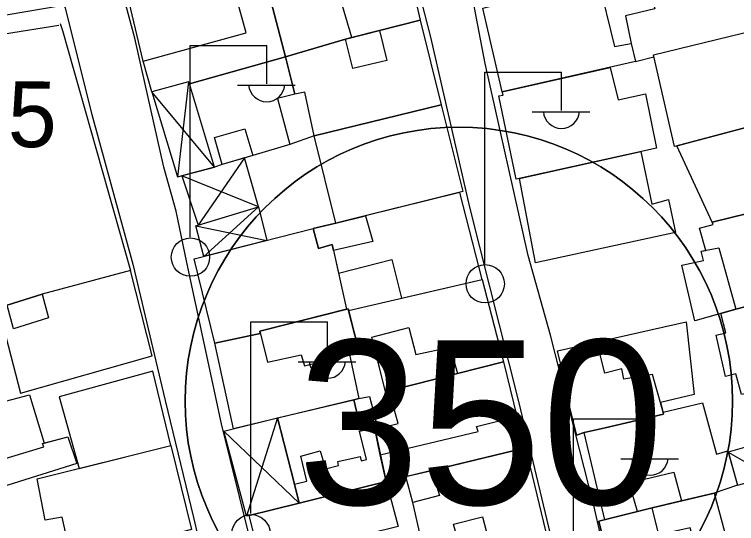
# Model space of a CAD drawing. Extents: x 417997 to 421451, y 4451742 to 4455216.
# Drawn here: x 419397.4 to 419463.3, y 4453454 to 4453500.5 of the extents above; entities that cross this region are included whole.
import ezdxf

# ---------------------------------------------------------------- set-up
doc = ezdxf.new("R2010")
doc.units = 0
for name, color, linetype in [('B_Kapi', 7, 'Continuous'), ('B_Mesken', 7, 'Continuous'), ('B_Sundurma', 7, 'Continuous'), ('B_Teras', 7, 'Continuous'), ('S_Elektrik_Diregi', 7, 'Continuous'), ('Sinir_Duvar_tek_tarafa_ait', 7, 'Continuous'), ('SM_DAIRE', 7, 'Continuous'), ('SM_TAKS', 7, 'Continuous'), ('TR_ORTAYOGUNKONUT', 7, 'Continuous'), ('Y_Kot_Noktasi', 7, 'Continuous'), ('Yol_Sose', 7, 'Continuous')]:
    doc.layers.add(name, color=color, linetype=linetype)

msp = doc.modelspace()

# ---------------------------------------------------------------- linework, layer by layer
at = {"layer": 'B_Kapi'}
msp.add_lwpolyline([(419396.454, 4453498.759), (419401.447, 4453499.539)], dxfattribs=at)
at = {"layer": 'B_Mesken'}
for points in [[(419425.849, 4453506.38), (419432.553, 4453508.228), (419434.423, 4453500.002), (419430.721, 4453499.063), (419428.208, 4453498.42), (419427.611, 4453498.268), (419422.124, 4453496.666), (419419.966, 4453504.922)], [(419454.738, 4453505.094), (419455.876, 4453501.04), (419453.204, 4453500.413), (419453.714, 4453497.882), (419454.11, 4453496.215), (419455.79, 4453496.665), (419455.749, 4453496.845), (419467.371, 4453499.674), (419464.681, 4453506.808), (419463.917, 4453506.625), (419463.757, 4453507.31)], [(419409.143, 4453496.255), (419407.865, 4453501.644), (419417.09, 4453504.147), (419417.119, 4453504.058), (419419.966, 4453504.922), (419422.124, 4453496.666), (419413.353, 4453494.19), (419413.272, 4453494.379), (419409.937, 4453493.445)], [(419441.925, 4453493.463), (419440.148, 4453501.103), (419450.702, 4453503.72), (419452.185, 4453497.593), (419453.714, 4453497.882), (419454.11, 4453496.215)], [(419434.423, 4453500.002), (419436.355, 4453492.274), (419424.741, 4453489.455), (419423.898, 4453493.429), (419422.981, 4453493.234), (419422.124, 4453496.666), (419427.611, 4453498.268), (419428.208, 4453498.42), (419430.721, 4453499.063)], [(419455.749, 4453496.845), (419467.371, 4453499.674), (419470.603, 4453491.905), (419457.669, 4453488.464)], [(419419.148, 4453487.651), (419416.345, 4453486.82), (419415.64, 4453486.592), (419413.353, 4453494.19), (419422.124, 4453496.666), (419422.981, 4453493.234), (419421.416, 4453492.853), (419422.537, 4453488.645)], [(419451.792, 4453495.692), (419452.53, 4453492.725), (419455.012, 4453493.273), (419456.034, 4453488.321), (419443.213, 4453485.476), (419441.622, 4453493.086), (419442.004, 4453493.164), (419441.936, 4453493.466)], [(419426.733, 4453481.466), (419424.741, 4453489.455), (419436.355, 4453492.274), (419438.321, 4453484.352)], [(419470.603, 4453491.905), (419473.889, 4453484.711), (419461.111, 4453481.561), (419457.89, 4453488.522)], [(419454.605, 4453488.004), (419455.6, 4453483.218), (419457.128, 4453483.638), (419457.756, 4453480.62), (419444.971, 4453477.835), (419443.504, 4453485.541)], [(419460.525, 4453478.989), (419459.94, 4453481.028), (419461.194, 4453481.341), (419461.111, 4453481.561), (419473.889, 4453484.711), (419474.625, 4453481.55), (419475.868, 4453481.828), (419476.934, 4453477.206), (419475.984, 4453476.943), (419463.264, 4453473.607), (419463.264, 4453473.607), (419461.913, 4453473.224), (419459.511, 4453472.544), (419458.341, 4453477.647), (419460.319, 4453478.048), (419460.116, 4453478.909)], [(419426.97, 4453476.907), (419431.845, 4453478.154), (419432.724, 4453474.624), (419440.087, 4453476.338), (419438.052, 4453484.285), (419429.444, 4453482.141), (419426.733, 4453481.466), (419424.665, 4453480.984), (419425.165, 4453479.167), (419426.386, 4453479.509), (419426.508, 4453478.966), (419426.386, 4453479.509), (419426.508, 4453478.966)], [(419415.688, 4453470.504), (419413.793, 4453478.207), (419424.665, 4453480.984), (419425.165, 4453479.167), (419426.386, 4453479.509), (419427.708, 4453473.621), (419419.783, 4453471.615), (419419.783, 4453471.615), (419419.835, 4453471.408)], [(419399.924, 4453474.975), (419396.704, 4453473.983), (419395.88, 4453473.704), (419397.94, 4453465.944), (419409.969, 4453469.363), (419407.988, 4453477.145)], [(419475.984, 4453476.943), (419478.254, 4453469.58), (419474.278, 4453468.514), (419474.285, 4453468.479), (419470.902, 4453467.694), (419463.778, 4453465.836), (419463.258, 4453467.721), (419462.318, 4453467.476), (419461.461, 4453471.255), (419462.357, 4453471.463), (419461.913, 4453473.224), (419463.264, 4453473.607)], [(419440.087, 4453476.338), (419442.056, 4453468.817), (419437.849, 4453467.748), (419431.281, 4453466.07), (419430.173, 4453470.51), (419428.734, 4453470.171), (419427.896, 4453473.501)], [(419417.394, 4453462.706), (419415.688, 4453470.504), (419419.835, 4453471.408), (419419.783, 4453471.615), (419427.856, 4453473.659), (419428.857, 4453469.683), (419427.978, 4453469.468), (419428.833, 4453465.46), (419428.393, 4453465.339)], [(419447.3, 4453468.575), (419446.984, 4453469.828), (419458.741, 4453472.459), (419459.477, 4453465.826), (419456.375, 4453465.084), (419456.659, 4453464.031), (419451.329, 4453462.795), (419449.431, 4453462.355), (419448.713, 4453462.13), (419447.104, 4453468.527)], [(419428.833, 4453465.46), (419429.818, 4453465.649), (419430.572, 4453462.723), (419432.43, 4453463.188), (419431.603, 4453466.161), (419442.056, 4453468.817), (419443.276, 4453463.816), (419444.05, 4453460.974), (419431.323, 4453457.892), (419430.796, 4453460.332), (419430.251, 4453462.853), (419429.044, 4453462.518), (419428.393, 4453465.339)], [(419411.657, 4453461.175), (419410.033, 4453467.958), (419401.47, 4453465.609), (419403.282, 4453459.081)], [(419396.2, 4453457.368), (419392.718, 4453456.412), (419390.666, 4453463.674), (419398.755, 4453465.811), (419400.079, 4453461.394), (419402.252, 4453461.975), (419403.088, 4453459.545)], [(419422.96, 4453457.646), (419421.418, 4453463.702), (419428.393, 4453465.339), (419429.044, 4453462.518), (419430.251, 4453462.853), (419431.323, 4453457.892), (419423.38, 4453455.909)], [(419460.226, 4453465.058), (419461.504, 4453460.386), (419462.527, 4453460.679), (419462.654, 4453460.289), (419463.409, 4453457.564), (419461.277, 4453456.835), (419461.277, 4453456.835), (419458.309, 4453456.128), (419455.641, 4453455.492), (419455.641, 4453455.492), (419454.29, 4453455.149), (419451.314, 4453454.395), (419449.431, 4453462.355), (419451.329, 4453462.795), (419456.659, 4453464.031), (419456.623, 4453464.213)], [(419411.657, 4453461.175), (419413.556, 4453453.519), (419402.618, 4453450.664), (419401.739, 4453454.625), (419400.178, 4453454.346), (419399.449, 4453458.122)], [(419444.05, 4453460.974), (419445.911, 4453453.274), (419440.821, 4453451.975), (419438.218, 4453451.311), (419435.008, 4453450.491), (419433.758, 4453455.961), (419433.14, 4453458.332), (419435.51, 4453458.906)], [(419419.856, 4453450.673), (419418.804, 4453454.774), (419423.38, 4453455.909), (419431.323, 4453457.892), (419432.434, 4453453.785)], [(419455.641, 4453455.492), (419461.277, 4453456.835), (419462.862, 4453450.942), (419463.216, 4453449.612), (419452.629, 4453446.798), (419450.768, 4453454.257)]]:
    msp.add_lwpolyline(points, close=True, dxfattribs=at)
at = {"layer": 'B_Sundurma'}
for p, q in [((419413.272, 4453494.379), (419412.285, 4453485.691)), ((419415.64, 4453486.592), (419409.937, 4453493.445)), ((419418.387, 4453487.425), (419414.168, 4453481.298)), ((419419.66, 4453482.961), (419412.674, 4453485.796)), ((419414.683, 4453478.435), (419419.66, 4453482.961)), ((419413.938, 4453481.228), (419420.433, 4453479.903)), ((419421.418, 4453463.702), (419418.567, 4453454.716)), ((419423.38, 4453455.909), (419416.49, 4453462.482)), ((419462.562, 4453460.575), (419466.438, 4453458.349))]:
    msp.add_line(p, q, dxfattribs=at)
for points in [[(419415.64, 4453486.592), (419413.353, 4453494.19), (419413.272, 4453494.379), (419409.937, 4453493.445), (419412.285, 4453485.691)], [(419419.66, 4453482.961), (419418.387, 4453487.425), (419416.345, 4453486.82), (419415.64, 4453486.592), (419412.674, 4453485.796), (419414.168, 4453481.298)], [(419414.683, 4453478.435), (419413.938, 4453481.228), (419419.66, 4453482.961), (419420.433, 4453479.903)], [(419421.418, 4453463.702), (419422.96, 4453457.646), (419423.38, 4453455.909), (419418.567, 4453454.716), (419416.49, 4453462.482)], [(419462.562, 4453460.575), (419463.409, 4453457.564), (419466.438, 4453458.349), (419465.755, 4453461.478)]]:
    msp.add_lwpolyline(points, close=True, dxfattribs=at)
at = {"layer": 'B_Teras'}
for points in [[(419422.124, 4453496.666), (419427.611, 4453498.268), (419428.208, 4453498.42), (419425.849, 4453506.38), (419419.966, 4453504.922)], [(419409.937, 4453493.445), (419409.143, 4453496.255), (419418.552, 4453498.845), (419417.119, 4453504.058), (419419.966, 4453504.922), (419422.124, 4453496.666), (419413.353, 4453494.19), (419413.272, 4453494.379)], [(419428.283, 4453495.584), (419427.611, 4453498.268), (419430.721, 4453499.063), (419431.401, 4453496.315)], [(419416.345, 4453486.82), (419415.657, 4453489.289), (419418.424, 4453490.068), (419419.148, 4453487.651)], [(419426.386, 4453479.509), (419425.165, 4453479.167), (419424.665, 4453480.984), (419426.733, 4453481.466), (419429.444, 4453482.141), (419430.11, 4453479.801), (419426.508, 4453478.966)], [(419459.511, 4453472.544), (419458.341, 4453477.647), (419460.319, 4453478.048), (419460.116, 4453478.909), (419461.729, 4453479.223), (419463.264, 4453473.607)], [(419397.298, 4453471.839), (419396.704, 4453473.983), (419399.924, 4453474.975), (419400.499, 4453472.82)], [(419419.783, 4453471.615), (419420.493, 4453468.771), (419423.569, 4453469.454), (419423.857, 4453468.46), (419428.857, 4453469.683), (419427.856, 4453473.659)], [(419437.167, 4453470.163), (419437.849, 4453467.748), (419431.603, 4453466.161), (419431.281, 4453466.07), (419430.033, 4453471.068), (419433.408, 4453471.931), (419434.038, 4453469.475)], [(419447.104, 4453468.527), (419448.713, 4453462.13), (419449.431, 4453462.355), (419456.659, 4453464.031), (419456.623, 4453464.213), (419455.644, 4453467.644), (419453.054, 4453467.234), (419452.843, 4453468.159), (419451.315, 4453467.766), (419450.866, 4453469.454)], [(419431.323, 4453457.892), (419430.796, 4453460.332), (419439.723, 4453462.459), (419439.578, 4453462.894), (419443.276, 4453463.816), (419444.05, 4453460.974)], [(419428.901, 4453462.479), (419430.251, 4453462.853), (419431.323, 4453457.892), (419423.38, 4453455.909), (419422.96, 4453457.646), (419424.075, 4453457.91), (419423.534, 4453460.209), (419425.29, 4453460.69), (419425.798, 4453459.037), (419426.981, 4453459.36), (419426.928, 4453459.727), (419428.953, 4453460.179), (419429.041, 4453459.782), (419429.539, 4453459.909)], [(419396.2, 4453457.368), (419395.501, 4453459.697), (419400.066, 4453461.045), (419399.949, 4453461.359), (419402.252, 4453461.975), (419403.088, 4453459.545)], [(419433.758, 4453455.961), (419433.14, 4453458.332), (419435.51, 4453458.906), (419436.2, 4453456.596)], [(419454.29, 4453455.149), (419453.528, 4453457.763), (419457.617, 4453458.732), (419458.309, 4453456.128), (419455.641, 4453455.492)], [(419450.768, 4453454.257), (419452.629, 4453446.798), (419463.216, 4453449.612), (419462.862, 4453450.942), (419460.038, 4453450.191), (419459.114, 4453453.669), (419456.232, 4453453.025), (419455.641, 4453455.492)], [(419438.218, 4453451.311), (419437.493, 4453454.007), (419440.127, 4453454.667), (419440.821, 4453451.975)]]:
    msp.add_lwpolyline(points, close=True, dxfattribs=at)
at = {"layer": 'S_Elektrik_Diregi'}
for p, q in [((419413.421, 4453480.203), (419413.421, 4453497.703)), ((419413.421, 4453497.703), (419420.421, 4453497.703)), ((419420.421, 4453494.203), (419420.421, 4453497.703)), ((419440.34, 4453477.769), (419440.34, 4453495.269)), ((419440.34, 4453495.269), (419447.341, 4453495.269)), ((419440.34, 4453477.769), (419440.34, 4453495.269)), ((419440.34, 4453495.269), (419447.341, 4453495.269)), ((419447.341, 4453491.769), (419447.341, 4453495.269)), ((419447.341, 4453491.769), (419447.341, 4453495.269)), ((419417.761, 4453494.063), (419423.011, 4453494.063)), ((419444.68, 4453491.629), (419449.931, 4453491.629)), ((419444.68, 4453491.629), (419449.931, 4453491.629)), ((419418.958, 4453454.951), (419418.958, 4453472.452)), ((419418.958, 4453472.452), (419425.958, 4453472.452)), ((419425.958, 4453468.952), (419425.958, 4453472.452)), ((419423.298, 4453468.812), (419428.548, 4453468.812)), ((419448.435, 4453446.101), (419448.435, 4453463.601)), ((419448.435, 4453463.601), (419455.435, 4453463.601)), ((419455.435, 4453460.101), (419455.435, 4453463.601)), ((419452.775, 4453459.961), (419458.025, 4453459.961))]:
    msp.add_line(p, q, dxfattribs=at)
for centre in [(419413.457, 4453478.367), (419440.376, 4453475.933), (419440.376, 4453475.933), (419418.994, 4453453.116)]:
    msp.add_circle(centre, 1.75, dxfattribs=at)
for centre in [(419420.422, 4453494.216), (419447.341, 4453491.782), (419447.341, 4453491.782), (419425.958, 4453468.964), (419455.436, 4453460.114)]:
    msp.add_arc(centre, 1.658, 184.83843, 355.14641, dxfattribs=at)
at = {"layer": 'Sinir_Duvar_tek_tarafa_ait'}
for points in [[(419401.555, 4453499.687), (419401.757, 4453499.045)], [(419401.757, 4453499.045), (419407.988, 4453477.145)], [(419424.741, 4453489.455), (419422.537, 4453488.645)]]:
    msp.add_lwpolyline(points, dxfattribs=at)
at = {"layer": 'SM_DAIRE'}
msp.add_circle((419437.971, 4453465.232), 25, dxfattribs=at)
msp.add_circle((419437.971, 4453465.232), 25, dxfattribs=at)
at = {"layer": 'TR_ORTAYOGUNKONUT'}
for start, end in [(0, 180), (0, 180), (180, 0), (180, 0)]:
    msp.add_arc((419437.971, 4453465.232), 25, start, end, dxfattribs=at)
at = {"layer": 'Yol_Sose'}
for points in [[(419453.504, 4453441.686), (419450.288, 4453455.69), (419446.355, 4453471.251), (419444.299, 4453478.519), (419440.387, 4453496.05), (419437.794, 4453509.601), (419437.733, 4453509.999), (419437.745, 4453510.158), (419437.796, 4453510.342), (419437.943, 4453510.592), (419450.493, 4453513.358), (419461.383, 4453515.84), (419461.582, 4453515.881), (419461.771, 4453515.904), (419462.051, 4453515.856), (419462.319, 4453515.667), (419462.372, 4453515.581), (419475.016, 4453484.718), (419476.224, 4453481.743), (419476.901, 4453479.892), (419477.738, 4453477.388), (419479.248, 4453470.746)], [(419407.352, 4453502.211), (419407.349, 4453502.542), (419407.412, 4453502.638), (419432.096, 4453509.191), (419432.306, 4453509.245), (419432.431, 4453509.263), (419432.578, 4453509.215), (419432.637, 4453509.142), (419435.368, 4453498.44), (419438.952, 4453482.942), (419443.438, 4453465.082), (419446.803, 4453451.038)], [(419408.374, 4453498.365), (419407.352, 4453502.211)], [(419373.424, 4453488.176), (419372.1, 4453496.186), (419372.079, 4453496.389), (419372.082, 4453496.421), (419372.09, 4453496.471), (419372.46, 4453496.582), (419385.674, 4453498.647), (419401.646, 4453501.354), (419401.756, 4453501.35), (419401.806, 4453501.347), (419401.966, 4453501.225), (419404.443, 4453491.403), (419408.203, 4453477.724), (419411.145, 4453465.284), (419413.728, 4453454.615), (419416.899, 4453441.085)], [(419418.758, 4453453.208), (419416.281, 4453463.159), (419413.132, 4453477.883), (419412.147, 4453482.578), (419411.028, 4453486.592), (419408.374, 4453498.365)]]:
    msp.add_lwpolyline(points, dxfattribs=at)

# ---------------------------------------------------------------- texts
at = {"layer": 'SM_TAKS'}
msp.add_text('350', height=15, dxfattribs=at).set_placement((419423.229, 4453455.788))
msp.add_text('350', height=15, dxfattribs=at).set_placement((419423.229, 4453455.788))
at = {"layer": 'Y_Kot_Noktasi'}
msp.add_text('102.05 ', height=6, rotation=359.53575, dxfattribs=at).set_placement((419376.681, 4453488.593))

doc.saveas('drawing.dxf')
